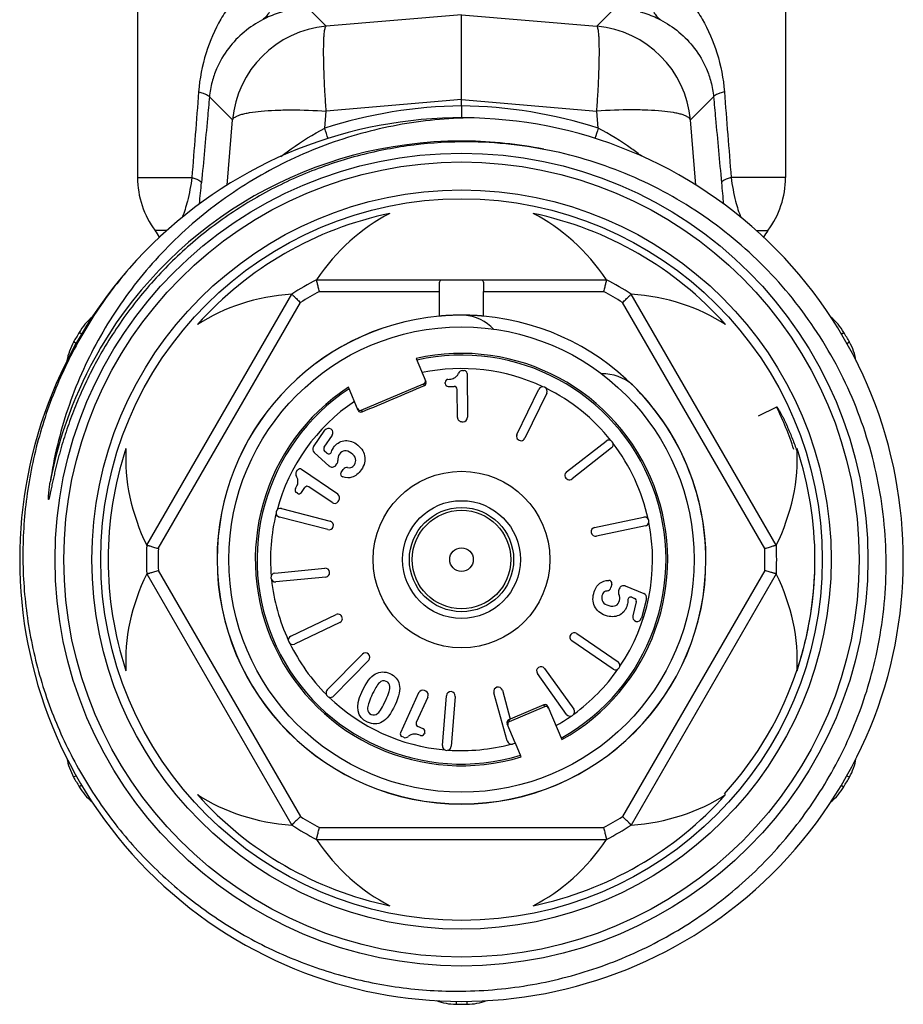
# Model space of a CAD drawing. Header units: millimetres. Extents: x 60394 to 199354, y 20895 to 166073.
# Tile 287 of 565: x 147834 to 147864, y 21112 to 21145. Entities that reach past the tile are written whole.
import ezdxf

# ---------------------------------------------------------------- set-up
doc = ezdxf.new("R2010")
doc.units = ezdxf.units.MM

msp = doc.modelspace()

# ---------------------------------------------------------------- linework, layer by layer
at = {"color": 0, "linetype": 'Continuous', "lineweight": -2}
for p, q in [((147838.207, 21146.725), (147838.207, 21139.641)), ((147860.207, 21146.725), (147860.207, 21139.641)), ((147844.612, 21144.778), (147843.988, 21145.4)), ((147849.207, 21145.168), (147844.612, 21144.778)), ((147849.207, 21145.168), (147853.801, 21144.778)), ((147849.207, 21142.289), (147849.207, 21145.168)), ((147853.801, 21144.778), (147854.425, 21145.4)), ((147841.433, 21141.598), (147840.649, 21142.379)), ((147849.207, 21142.289), (147844.612, 21141.899)), ((147849.207, 21142.073), (147849.207, 21142.289)), ((147849.207, 21142.289), (147853.801, 21141.899)), ((147856.98, 21141.598), (147857.764, 21142.379)), ((147844.565, 21141.319), (147844.612, 21141.899)), ((147849.207, 21142.073), (147849.207, 21141.669)), ((147853.848, 21141.319), (147853.801, 21141.899)), ((147841.252, 21139.38), (147841.433, 21141.598)), ((147857.161, 21139.379), (147856.98, 21141.598)), ((147838.207, 21139.641), (147840.053, 21139.641)), ((147860.207, 21139.641), (147858.36, 21139.641)), ((147839.2, 21137.841), (147838.807, 21137.841)), ((147859.207, 21137.841), (147859.607, 21137.841)), ((147844.283, 21136.17), (147854.13, 21136.17)), ((147838.518, 21127.156), (147843.441, 21135.684)), ((147844.382, 21135.77), (147848.458, 21135.77)), ((147848.458, 21134.936), (147848.458, 21135.77)), ((147849.955, 21134.936), (147849.955, 21135.77)), ((147849.955, 21135.77), (147854.031, 21135.77)), ((147859.895, 21127.156), (147854.972, 21135.684)), ((147838.913, 21127.041), (147843.738, 21135.398)), ((147859.5, 21127.041), (147854.675, 21135.398)), ((147836.313, 21134.328), (147836.224, 21134.381)), ((147862.099, 21134.327), (147862.189, 21134.381)), ((147836.129, 21134.006), (147836.037, 21134.058)), ((147862.286, 21134.007), (147862.376, 21134.058)), ((147847.666, 21133.498), (147848, 21132.712)), ((147849.24, 21133.09), (147849.3, 21133.09)), ((147849.4, 21132.991), (147849.413, 21131.502)), ((147845.698, 21131.735), (147845.365, 21132.521)), ((147845.804, 21131.743), (147847.921, 21132.642)), ((147847.947, 21132.581), (147847.921, 21132.642)), ((147848.654, 21132.646), (147848.654, 21132.688)), ((147848.755, 21132.547), (147848.958, 21132.549)), ((147849.068, 21131.499), (147849.059, 21132.449)), ((147851.09, 21130.921), (147851.829, 21132.453)), ((147852.1, 21132.322), (147851.361, 21130.791)), ((147859.286, 21131.552), (147859.907, 21131.853)), ((147845.804, 21131.743), (147845.83, 21131.682)), ((147849.219, 21131.351), (147849.265, 21131.351)), ((147844.185, 21130.5), (147844.571, 21131.062)), ((147844.544, 21130.483), (147844.823, 21130.889)), ((147852.776, 21129.649), (147854.117, 21130.696)), ((147854.301, 21130.46), (147852.961, 21129.413)), ((147844.714, 21129.847), (147844.208, 21130.304)), ((147844.634, 21130.286), (147844.56, 21130.352)), ((147844.934, 21129.869), (147844.981, 21129.931)), ((147843.606, 21129.657), (147843.64, 21129.706)), ((147845.006, 21128.888), (147843.779, 21129.732)), ((147845.121, 21129.629), (147845.192, 21129.732)), ((147843.773, 21128.948), (147843.888, 21129.116)), ((147844.81, 21128.603), (147844.027, 21129.142)), ((147843.634, 21128.922), (147843.599, 21128.946)), ((147845.018, 21128.642), (147845.044, 21128.68)), ((147844.669, 21127.688), (147843.023, 21128.114)), ((147843.098, 21128.404), (147844.745, 21127.979)), ((147853.726, 21127.763), (147855.391, 21128.109)), ((147855.452, 21127.816), (147853.787, 21127.469)), ((147838.518, 21126.184), (147843.441, 21117.656)), ((147838.913, 21126.298), (147843.738, 21117.941)), ((147842.873, 21126.211), (147844.566, 21126.374)), ((147859.5, 21126.298), (147854.675, 21117.941)), ((147859.895, 21126.184), (147854.972, 21117.656)), ((147844.595, 21126.075), (147842.902, 21125.912)), ((147854.308, 21125.84), (147854.276, 21125.718)), ((147854.765, 21125.773), (147855.396, 21125.517)), ((147854.565, 21125.678), (147854.542, 21125.604)), ((147854.99, 21125.389), (147855.082, 21125.351)), ((147855.142, 21125.234), (147855.018, 21124.757)), ((147855.485, 21125.341), (147855.314, 21124.681)), ((147843.412, 21124.072), (147844.947, 21124.804)), ((147845.076, 21124.534), (147843.541, 21123.801)), ((147853.122, 21124.161), (147854.523, 21123.198)), ((147854.353, 21122.95), (147852.952, 21123.914)), ((147844.65, 21122.247), (147845.842, 21123.46)), ((147846.056, 21123.25), (147844.864, 21122.037)), ((147852.771, 21121.414), (147851.783, 21122.799)), ((147852.027, 21122.973), (147853.015, 21121.589)), ((147847.751, 21122.147), (147847.134, 21120.793)), ((147847.991, 21122.203), (147847.95, 21122.222)), ((147850.758, 21120.512), (147850.304, 21122.151)), ((147850.593, 21122.231), (147850.864, 21121.254)), ((147848.066, 21122.004), (147847.672, 21121.14)), ((147848.559, 21120.353), (147848.692, 21122.048)), ((147848.991, 21122.025), (147848.858, 21120.329)), ((147850.835, 21121.169), (147852.032, 21121.677)), ((147852.006, 21121.739), (147850.864, 21121.254)), ((147852.032, 21121.677), (147852.006, 21121.739)), ((147852.137, 21121.686), (147852.616, 21120.556)), ((147851.033, 21120.446), (147850.758, 21121.096)), ((147850.865, 21121.251), (147850.81, 21121.227)), ((147850.81, 21121.227), (147850.835, 21121.169)), ((147847.906, 21120.923), (147847.721, 21121.007)), ((147847.956, 21120.79), (147847.938, 21120.752)), ((147847.237, 21120.636), (147847.183, 21120.66)), ((147851.039, 21120.434), (147850.943, 21120.408)), ((147851.236, 21119.97), (147851.039, 21120.434)), ((147836.127, 21119.332), (147836.037, 21119.282)), ((147862.285, 21119.333), (147862.376, 21119.282)), ((147836.314, 21119.013), (147836.224, 21118.959)), ((147862.099, 21119.012), (147862.189, 21118.959)), ((147844.382, 21117.57), (147854.031, 21117.57)), ((147844.283, 21117.17), (147854.13, 21117.17)), ((147849.021, 21111.675), (147849.02, 21111.571)), ((147849.392, 21111.675), (147849.393, 21111.571))]:
    msp.add_line(p, q, dxfattribs=at)
for radius in [13.8, 13.5, 12.55, 12.25, 7.9, 3, 2, 1.77, 1.673, 0.4]:
    msp.add_circle((147849.207, 21126.67), radius, dxfattribs=at)
for centre, radius, start, end in [((147844.922, 21141.289), 3.503, 95.0702, 174.9331), ((147853.491, 21141.289), 3.503, 5.0669, 84.9298), ((147849.381, 21126.324), 15.75, 90.6339, 107.8048), ((147849.032, 21126.324), 15.75, 72.1952, 89.3661), ((147849.207, 21126.67), 15, 139.2303, 138.8082), ((147790.555, 21124.322), 56.621, 17.0913, 17.4689), ((147907.867, 21124.32), 56.63, 162.5311, 162.9081), ((147849.207, 21126.67), 14.21, 90.002, 149.3478), ((147849.207, 21126.7), 14.18, 89.4131, 90.0033), ((147849.336, 21126.549), 14.302, 78.4831, 90.5187), ((147849.206, 21126.664), 14.216, 78.6748, 89.4107), ((147841.207, 21139.641), 3, 180, 216.8699), ((147767.904, 21146.158), 72.784, 354.15434, 354.72585), ((147930.499, 21146.157), 72.775, 185.27414, 185.84724), ((147857.207, 21139.641), 3, 323.1301, 0), ((147849.207, 21126.67), 12, 101.6766, 138.3234), ((147849.207, 21126.67), 12, 41.6766, 78.3234), ((147837.207, 21136.641), 2, 29.1836, 36.8699), ((147861.207, 21136.641), 2, 143.1301, 150.8636), ((147849.207, 21126.67), 10.7, 117.3956, 122.6044), ((147849.207, 21126.67), 10.7, 57.3956, 62.6044), ((147849.207, 21126.67), 10.3, 117.9331, 122.0669), ((147849.207, 21126.67), 10.3, 57.9331, 62.0669), ((147837.943, 21133.359), 2, 129.629, 149.292), ((147849.207, 21126.67), 8.3, 95.1728, 180), ((147849.207, 21126.67), 8.295, 95.1842, 180), ((147849.207, 21133.47), 1.5, 42.7113, 86.5541), ((147849.207, 21126.67), 8.3, 0, 84.8272), ((147860.47, 21133.359), 2, 30.708, 50.3124), ((147849.207, 21126.67), 15.1, 149.292, 150.708), ((147849.207, 21126.67), 15.1, 29.292, 30.708), ((147837.782, 21133.079), 2, 150.708, 170.3287), ((147849.185, 21126.682), 14.185, 149.3461, 150.007), ((147860.632, 21133.079), 2, 9.5991, 29.292), ((147849.207, 21126.67), 14.21, 150.0079, 169.3258), ((147849.207, 21126.67), 7, 299.1506, 102.7134), ((147849.207, 21126.67), 6.942, 299.202, 102.627), ((147849.207, 21126.67), 6.486, 64.7815, 101.8882), ((147848.754, 21132.689), 0.1, 93.504, 180.5), ((147849.242, 21132.94), 0.15, 90.5, 158.8914), ((147849.3, 21132.99), 0.1, 0.5, 90.5), ((147854.015, 21131.478), 1.5, 48.4459, 91.9926), ((147849.207, 21126.67), 7, 123.2866, 286.8494), ((147849.207, 21126.67), 6.942, 123.373, 286.798), ((147847.908, 21132.673), 0.1, 293.0502, 23.0616), ((147848.754, 21132.647), 0.1, 180.5, 270.5), ((147848.959, 21132.449), 0.1, 0.5, 90.5), ((147851.964, 21132.388), 0.15, 334.25, 154.25), ((147849.207, 21126.67), 6.486, 38.5315, 63.7185), ((147849.207, 21126.67), 8.295, 0, 45.6222), ((147849.207, 21126.67), 6.486, 124.1118, 164.9685), ((147849.187, 21126.662), 11.91, 18.3386, 25.8345), ((147845.791, 21131.774), 0.1, 202.9384, 292.9498), ((147849.218, 21131.501), 0.15, 180.5, 270.5), ((147849.263, 21131.501), 0.15, 270.5, 0.5), ((147844.695, 21130.977), 0.15, 325.5, 145.5), ((147851.226, 21130.856), 0.15, 154.25, 334.25), ((147849.207, 21126.67), 12, 161.6766, 198.3234), ((147844.309, 21130.415), 0.15, 145.5, 227.948), ((147844.627, 21130.427), 0.1, 145.5, 227.9551), ((147854.209, 21130.578), 0.15, 308, 128), ((147849.207, 21126.67), 6.486, 12.2815, 37.4685), ((147849.207, 21126.67), 12, 341.6766, 18.3234), ((147844.701, 21130.36), 0.1, 227.9551, 342.887), ((147844.815, 21129.959), 0.15, 227.948, 322.9906), ((147844.861, 21130.021), 0.15, 322.9906, 6.2843), ((147845.316, 21129.647), 0.15, 80.8809, 145.5), ((147843.73, 21129.572), 0.15, 145.5, 213.8914), ((147843.722, 21129.649), 0.1, 55.5, 145.5), ((147845.203, 21129.572), 0.1, 145.5, 252.8727), ((147852.869, 21129.531), 0.15, 128, 308), ((147843.97, 21129.059), 0.1, 55.5, 145.5), ((147843.656, 21129.029), 0.1, 148.504, 235.5), ((147843.69, 21129.005), 0.1, 235.5, 325.5), ((147844.921, 21128.765), 0.15, 325.5, 55.5), ((147844.895, 21128.727), 0.15, 235.5, 325.5), ((147849.207, 21126.67), 6.486, 166.0315, 184.9685), ((147843.06, 21128.259), 0.15, 75.5, 255.5), ((147855.422, 21127.963), 0.15, 281.75, 101.75), ((147844.707, 21127.833), 0.15, 255.5, 75.5), ((147853.757, 21127.616), 0.15, 101.75, 281.75), ((147849.207, 21126.67), 6.486, 326.0315, 11.2185), ((147849.207, 21126.67), 10.7, 177.3956, 182.6044), ((147849.207, 21126.67), 10.7, 357.3956, 2.6044), ((147849.207, 21126.67), 10.3, 177.9331, 182.0669), ((147849.207, 21126.67), 10.3, 357.9331, 2.0669), ((147849.541, 21126.646), 11.664, 0.7643, 1.4862), ((147849.532, 21126.646), 11.673, 0.0887, 0.7643), ((147849.207, 21126.67), 8.3, 180, 0), ((147849.207, 21126.67), 8.295, 180, 0), ((147849.516, 21126.646), 11.69, 358.1985, 359.7691), ((147849.527, 21126.646), 11.679, 359.7694, 0.0888), ((147842.887, 21126.061), 0.15, 95.5, 275.5), ((147844.58, 21126.224), 0.15, 275.5, 95.5), ((147849.496, 21126.646), 11.71, 355.8618, 357.9431), ((147849.507, 21126.646), 11.698, 357.9435, 358.1987), ((147849.207, 21126.67), 6.486, 186.0315, 204.9685), ((147854.211, 21125.865), 0.1, 345.5, 92.8727), ((147854.708, 21125.634), 0.15, 67.948, 162.9906), ((147849.485, 21126.647), 11.721, 355.359, 355.862), ((147854.131, 21125.755), 0.15, 280.8809, 345.5), ((147854.686, 21125.56), 0.15, 162.9906, 206.2843), ((147855.34, 21125.378), 0.15, 345.5, 67.948), ((147849.476, 21126.648), 11.729, 353.8837, 355.3589), ((147854.953, 21125.296), 0.1, 67.9551, 182.8871), ((147855.045, 21125.259), 0.1, 345.5, 67.9551), ((147849.459, 21126.65), 11.747, 351.9711, 353.8836), ((147845.012, 21124.669), 0.15, 295.5, 115.5), ((147855.169, 21124.718), 0.15, 165.5, 345.5), ((147849.44, 21126.652), 11.766, 350.1203, 351.4778), ((147849.449, 21126.651), 11.757, 351.4779, 351.9713), ((147849.4, 21126.661), 11.807, 341.7627, 350.1126), ((147853.037, 21124.037), 0.15, 55.5, 235.5), ((147843.477, 21123.937), 0.15, 115.5, 295.5), ((147849.207, 21126.67), 6.486, 206.0315, 224.9685), ((147845.949, 21123.355), 0.15, 315.5, 135.5), ((147854.438, 21123.074), 0.15, 235.5, 55.5), ((147851.905, 21122.886), 0.15, 35.5, 215.5), ((147849.207, 21126.67), 6.486, 306.0315, 324.9685), ((147849.392, 21126.665), 11.816, 317.7447, 341.759), ((147844.757, 21122.142), 0.15, 135.5, 315.5), ((147847.888, 21122.085), 0.15, 65.5, 155.5), ((147847.929, 21122.066), 0.15, 335.5, 65.5), ((147848.842, 21122.037), 0.15, 355.5, 175.5), ((147850.449, 21122.191), 0.15, 15.5, 195.5), ((147849.207, 21126.67), 6.486, 226.0315, 264.9685), ((147852.045, 21121.647), 0.1, 22.9368, 112.9569), ((147852.893, 21121.502), 0.15, 215.5, 35.5), ((147847.763, 21121.098), 0.1, 155.5, 245.5), ((147850.85, 21121.135), 0.1, 113.0431, 203.0632), ((147849.207, 21126.67), 6.486, 299.6402, 304.9685), ((147847.225, 21120.751), 0.1, 155.5, 245.5), ((147847.847, 21120.794), 0.1, 248.504, 335.5), ((147847.865, 21120.832), 0.1, 335.5, 65.5), ((147847.299, 21120.772), 0.15, 245.5, 313.8914), ((147849.207, 21126.67), 6.486, 266.0315, 284.9685), ((147850.903, 21120.552), 0.15, 195.5, 285.5), ((147848.708, 21120.341), 0.15, 175.5, 355.5), ((147837.782, 21120.26), 2, 189.5598, 209.292), ((147860.632, 21120.26), 2, 330.708, 350.3043), ((147849.207, 21126.67), 15.1, 209.292, 210.708), ((147849.207, 21126.67), 15.1, 329.292, 330.708), ((147837.943, 21119.98), 2, 210.708, 230.3412), ((147860.47, 21119.98), 2, 309.7718, 329.292), ((147849.207, 21126.67), 12, 221.6766, 258.3234), ((147849.207, 21126.67), 12, 281.6766, 318.3234), ((147849.207, 21126.67), 10.3, 237.9331, 242.0669), ((147849.207, 21126.67), 10.3, 297.9331, 302.0669), ((147849.207, 21126.67), 10.7, 237.3956, 242.6044), ((147849.207, 21126.67), 10.7, 297.3956, 302.6044), ((147849.045, 21113.571), 2, 249.737, 269.292), ((147849.207, 21126.67), 15.1, 269.292, 270.708), ((147849.368, 21113.571), 2, 270.708, 290.2622)]:
    msp.add_arc(centre, radius, start, end, dxfattribs=at)
for centre, major_axis, ratio, start_param, end_param in [((147849.207, 21131.186), (0, -7.823), 0.816497, -2.751544, -2.261468), ((147849.207, 21131.186), (0, -7.823), 0.816497, 2.261468, 2.751544), ((147845.295, 21128.928), (6.775, -3.911), 0.816497, -4.021717, -3.531642), ((147853.118, 21128.928), (6.775, 3.911), 0.816497, 0.390049, 0.880125), ((147847.882, 21132.734), (0.0391, -0.0921), 0.999848, 0, 1.387806), ((147845.764, 21131.836), (-0.0391, 0.0921), 0.999848, 7.853982, 9.424778), ((147845.295, 21128.928), (6.775, -3.911), 0.816497, -2.751544, -2.261468), ((147853.118, 21128.928), (6.775, 3.911), 0.816497, -0.880125, -0.390049), ((147845.295, 21124.412), (6.775, 3.911), 0.816497, -4.021717, -3.531642), ((147853.118, 21124.412), (6.775, -3.911), 0.816497, 0.390049, 0.880125), ((147852.071, 21121.585), (0.0391, -0.0921), 0.999848, 7.853982, 9.424778), ((147850.874, 21121.077), (-0.0391, 0.0921), 0.999848, 6.283185, 7.670991), ((147845.295, 21124.412), (6.775, 3.911), 0.816497, -2.751544, -2.261468), ((147853.118, 21124.412), (6.775, -3.911), 0.816497, -0.880125, -0.390049), ((147849.207, 21122.153), (0, -7.823), 0.816497, -0.880125, -0.390049), ((147849.207, 21122.153), (0, -7.823), 0.816497, 0.390049, 0.880125)]:
    msp.add_ellipse(centre, major_axis=major_axis, ratio=ratio, start_param=start_param, end_param=end_param, dxfattribs=at)
for points, knots in [([(147842.639, 21146.725), (147842.311, 21146.513), (147841.857, 21146.129), (147841.353, 21145.523), (147840.906, 21144.841), (147840.477, 21143.857), (147840.315, 21142.999), (147840.28, 21142.553)], [0, 0, 0, 0, 0.236383, 0.355525, 0.47665, 0.72911, 1, 1, 1, 1]), ([(147842.639, 21146.725), (147842.702, 21146.546), (147842.793, 21146.198), (147842.815, 21145.763), (147842.761, 21145.46), (147842.691, 21145.27), (147842.59, 21145.114), (147842.502, 21145.033), (147842.455, 21145.001)], [0, 0, 0, 0, 0.309191, 0.581134, 0.700406, 0.808646, 0.907521, 1, 1, 1, 1]), ([(147855.774, 21146.725), (147855.711, 21146.546), (147855.62, 21146.198), (147855.598, 21145.763), (147855.652, 21145.46), (147855.722, 21145.27), (147855.823, 21145.114), (147855.911, 21145.033), (147855.958, 21145.001)], [0, 0, 0, 0, 0.309191, 0.581134, 0.700406, 0.808646, 0.907521, 1, 1, 1, 1]), ([(147855.774, 21146.725), (147856.102, 21146.513), (147856.556, 21146.129), (147857.06, 21145.523), (147857.507, 21144.841), (147857.936, 21143.857), (147858.098, 21142.999), (147858.133, 21142.553)], [0, 0, 0, 0, 0.236383, 0.355525, 0.47665, 0.72911, 1, 1, 1, 1]), ([(147843.136, 21145.265), (147843.084, 21145.251), (147842.85, 21145.183), (147842.623, 21145.09), (147842.455, 21145.001)], [0, 0, 0, 0, 0.223137, 1, 1, 1, 1]), ([(147855.277, 21145.265), (147855.329, 21145.251), (147855.563, 21145.183), (147855.79, 21145.09), (147855.958, 21145.001)], [0, 0, 0, 0, 0.223137, 1, 1, 1, 1]), ([(147842.455, 21145.001), (147842.233, 21144.884), (147841.81, 21144.602), (147841.266, 21144.039), (147840.918, 21143.446), (147840.722, 21142.876), (147840.665, 21142.551), (147840.649, 21142.379)], [0, 0, 0, 0, 0.227856, 0.45619, 0.703057, 0.843391, 1, 1, 1, 1]), ([(147855.958, 21145.001), (147856.18, 21144.884), (147856.604, 21144.602), (147857.147, 21144.039), (147857.495, 21143.446), (147857.691, 21142.876), (147857.748, 21142.551), (147857.764, 21142.379)], [0, 0, 0, 0, 0.227856, 0.45619, 0.703057, 0.843391, 1, 1, 1, 1]), ([(147844.612, 21141.899), (147844.599, 21142.089), (147844.575, 21142.458), (147844.547, 21142.989), (147844.53, 21143.472), (147844.524, 21143.893), (147844.528, 21144.199), (147844.537, 21144.404), (147844.546, 21144.525), (147844.558, 21144.622), (147844.572, 21144.697), (147844.588, 21144.747), (147844.603, 21144.773), (147844.612, 21144.778)], [0, 0, 0, 0, 0.197448, 0.383206, 0.551789, 0.698562, 0.819359, 0.86896, 0.910905, 0.944973, 0.971014, 0.989114, 1, 1, 1, 1]), ([(147853.801, 21141.899), (147853.814, 21142.089), (147853.838, 21142.458), (147853.866, 21142.989), (147853.883, 21143.472), (147853.889, 21143.893), (147853.885, 21144.199), (147853.876, 21144.404), (147853.867, 21144.525), (147853.855, 21144.622), (147853.841, 21144.697), (147853.825, 21144.747), (147853.81, 21144.773), (147853.801, 21144.778)], [0, 0, 0, 0, 0.197448, 0.383206, 0.551789, 0.698562, 0.819359, 0.86896, 0.910905, 0.944973, 0.971014, 0.989114, 1, 1, 1, 1]), ([(147840.28, 21142.553), (147840.332, 21142.539), (147840.422, 21142.513), (147840.537, 21142.469), (147840.612, 21142.43), (147840.646, 21142.395), (147840.649, 21142.379)], [0, 0, 0, 0, 0.384383, 0.679056, 0.881179, 1, 1, 1, 1]), ([(147858.133, 21142.553), (147858.081, 21142.539), (147857.991, 21142.513), (147857.876, 21142.469), (147857.802, 21142.43), (147857.767, 21142.395), (147857.764, 21142.379)], [0, 0, 0, 0, 0.384383, 0.679056, 0.881179, 1, 1, 1, 1]), ([(147840.649, 21142.379), (147840.626, 21142.136), (147840.537, 21141.165), (147840.448, 21140.195), (147840.38, 21139.467)], [0, 0, 0, 0, 0.250129, 1, 1, 1, 1]), ([(147857.764, 21142.379), (147857.787, 21142.136), (147857.876, 21141.165), (147857.965, 21140.195), (147858.033, 21139.467)], [0, 0, 0, 0, 0.250129, 1, 1, 1, 1]), ([(147841.433, 21141.598), (147841.445, 21141.64), (147841.508, 21141.694), (147841.609, 21141.743), (147841.721, 21141.783), (147841.858, 21141.818), (147842.087, 21141.863), (147842.429, 21141.904), (147842.896, 21141.933), (147843.633, 21141.946), (147844.213, 21141.925), (147844.612, 21141.899)], [0, 0, 0, 0, 0.039817, 0.069007, 0.10527, 0.148712, 0.19925, 0.320444, 0.465743, 0.630843, 1, 1, 1, 1]), ([(147856.98, 21141.598), (147856.968, 21141.64), (147856.905, 21141.694), (147856.804, 21141.743), (147856.692, 21141.783), (147856.555, 21141.818), (147856.326, 21141.863), (147855.984, 21141.904), (147855.517, 21141.933), (147854.78, 21141.946), (147854.2, 21141.925), (147853.801, 21141.899)], [0, 0, 0, 0, 0.039817, 0.069007, 0.10527, 0.148712, 0.19925, 0.320444, 0.465743, 0.630843, 1, 1, 1, 1]), ([(147849.418, 21141.668), (147848.568, 21141.648), (147846.866, 21141.463), (147844.403, 21140.753), (147842.48, 21139.817), (147841.058, 21138.878), (147839.722, 21137.819), (147838.235, 21136.282), (147837.041, 21134.508), (147836.285, 21132.981), (147835.668, 21131.393), (147835.367, 21130.143), (147835.242, 21129.302)], [0, 0, 0, 0, 0.124979, 0.249957, 0.37493, 0.437476, 0.500021, 0.624989, 0.749955, 0.812492, 0.87504, 1, 1, 1, 1]), ([(147843.075, 21140.356), (147843.19, 21140.444), (147843.666, 21140.796), (147844.17, 21141.11), (147844.565, 21141.319)], [0, 0, 0, 0, 0.24471, 1, 1, 1, 1]), ([(147855.328, 21140.363), (147855.214, 21140.451), (147854.741, 21140.8), (147854.24, 21141.111), (147853.848, 21141.319)], [0, 0, 0, 0, 0.244791, 1, 1, 1, 1]), ([(147849.207, 21140.85), (147848.59, 21140.844), (147847.357, 21140.753), (147845.542, 21140.378), (147843.79, 21139.771), (147842.132, 21138.942), (147840.596, 21137.905), (147839.207, 21136.678), (147837.989, 21135.282), (147837.304, 21134.253), (147836.996, 21133.72)], [0, 0, 0, 0, 0.125039, 0.250061, 0.375073, 0.500072, 0.625063, 0.750047, 0.875026, 1, 1, 1, 1]), ([(147863.242, 21123.226), (147863.46, 21124.154), (147863.711, 21126.06), (147863.516, 21128.933), (147862.756, 21131.711), (147861.461, 21134.284), (147859.68, 21136.548), (147857.484, 21138.412), (147854.962, 21139.801), (147853.126, 21140.372), (147852.192, 21140.563)], [0, 0, 0, 0, 0.125004, 0.250009, 0.375009, 0.50001, 0.625011, 0.750011, 0.875, 1, 1, 1, 1]), ([(147840.053, 21139.641), (147840.018, 21139.37), (147839.932, 21138.911), (147839.794, 21138.466), (147839.724, 21138.286)], [0, 0, 0, 0, 0.587244, 1, 1, 1, 1]), ([(147840.053, 21139.641), (147840.099, 21139.628), (147840.18, 21139.601), (147840.282, 21139.558), (147840.349, 21139.518), (147840.378, 21139.483), (147840.38, 21139.467)], [0, 0, 0, 0, 0.378625, 0.670226, 0.873611, 1, 1, 1, 1]), ([(147858.36, 21139.641), (147858.314, 21139.628), (147858.233, 21139.601), (147858.131, 21139.558), (147858.064, 21139.518), (147858.035, 21139.483), (147858.033, 21139.467)], [0, 0, 0, 0, 0.378625, 0.670226, 0.873611, 1, 1, 1, 1]), ([(147858.36, 21139.641), (147858.395, 21139.37), (147858.481, 21138.91), (147858.62, 21138.464), (147858.689, 21138.284)], [0, 0, 0, 0, 0.58743, 1, 1, 1, 1]), ([(147837.919, 21136.548), (147837.459, 21136.012), (147836.614, 21134.872), (147835.601, 21133.002), (147834.862, 21131.007), (147834.413, 21128.928), (147834.264, 21126.806), (147834.418, 21124.684), (147834.872, 21122.605), (147835.617, 21120.613), (147836.639, 21118.747), (147837.916, 21117.046), (147839.424, 21115.545), (147841.132, 21114.276), (147843.004, 21113.265), (147845.001, 21112.534), (147847.083, 21112.097), (147848.5, 21112.009), (147849.207, 21112.016)], [0, 0, 0, 0, 0.062494, 0.125002, 0.187498, 0.249999, 0.3125, 0.375, 0.437499, 0.499998, 0.562499, 0.625002, 0.687503, 0.750001, 0.812501, 0.874997, 0.937507, 1, 1, 1, 1]), ([(147844.382, 21135.77), (147844.375, 21135.795), (147844.363, 21135.846), (147844.345, 21135.919), (147844.328, 21135.987), (147844.315, 21136.039), (147844.306, 21136.076), (147844.3, 21136.1), (147844.295, 21136.12), (147844.291, 21136.137), (147844.288, 21136.149), (147844.286, 21136.157), (147844.285, 21136.162), (147844.284, 21136.165), (147844.284, 21136.168), (147844.283, 21136.169), (147844.283, 21136.17), (147844.283, 21136.17)], [0, 0, 0, 0, 0.192194, 0.37797, 0.549967, 0.701873, 0.768403, 0.827666, 0.878994, 0.921856, 0.955733, 0.969154, 0.980187, 0.98881, 0.995001, 0.998738, 1, 1, 1, 1]), ([(147848.457, 21135.963), (147848.457, 21135.993), (147848.457, 21136.034), (147848.463, 21136.086), (147848.472, 21136.123), (147848.49, 21136.154), (147848.52, 21136.168), (147848.535, 21136.17), (147848.543, 21136.17)], [0, 0, 0, 0, 0.351227, 0.497304, 0.621768, 0.815461, 0.903944, 1, 1, 1, 1]), ([(147849.87, 21136.17), (147849.878, 21136.17), (147849.893, 21136.168), (147849.923, 21136.154), (147849.941, 21136.123), (147849.95, 21136.086), (147849.956, 21136.034), (147849.957, 21135.993), (147849.957, 21135.963)], [0, 0, 0, 0, 0.096056, 0.184539, 0.378232, 0.502696, 0.648773, 1, 1, 1, 1]), ([(147854.13, 21136.17), (147854.13, 21136.17), (147854.13, 21136.169), (147854.129, 21136.168), (147854.129, 21136.165), (147854.128, 21136.162), (147854.127, 21136.157), (147854.125, 21136.149), (147854.122, 21136.137), (147854.118, 21136.12), (147854.113, 21136.1), (147854.107, 21136.076), (147854.098, 21136.039), (147854.085, 21135.987), (147854.068, 21135.919), (147854.05, 21135.846), (147854.038, 21135.795), (147854.031, 21135.77)], [0, 0, 0, 0, 0.001262, 0.004999, 0.01119, 0.019813, 0.030846, 0.044267, 0.078144, 0.121006, 0.172334, 0.231597, 0.298127, 0.450033, 0.62203, 0.807806, 1, 1, 1, 1]), ([(147848.458, 21135.77), (147848.458, 21135.803), (147848.458, 21135.868), (147848.457, 21135.932), (147848.457, 21135.963)], [0, 0, 0, 0, 0.516422, 1, 1, 1, 1]), ([(147849.957, 21135.963), (147849.957, 21135.932), (147849.955, 21135.868), (147849.955, 21135.803), (147849.955, 21135.77)], [0, 0, 0, 0, 0.483578, 1, 1, 1, 1]), ([(147843.441, 21135.684), (147843.441, 21135.683), (147843.442, 21135.683), (147843.443, 21135.682), (147843.445, 21135.68), (147843.447, 21135.678), (147843.45, 21135.675), (147843.456, 21135.669), (147843.465, 21135.66), (147843.478, 21135.648), (147843.493, 21135.634), (147843.511, 21135.617), (147843.538, 21135.591), (147843.577, 21135.553), (147843.627, 21135.505), (147843.682, 21135.453), (147843.719, 21135.417), (147843.738, 21135.398)], [0, 0, 0, 0, 0.001262, 0.004999, 0.01119, 0.019813, 0.030846, 0.044267, 0.078144, 0.121006, 0.172334, 0.231597, 0.298127, 0.450033, 0.62203, 0.807806, 1, 1, 1, 1]), ([(147854.675, 21135.398), (147854.694, 21135.417), (147854.731, 21135.453), (147854.786, 21135.505), (147854.836, 21135.553), (147854.875, 21135.591), (147854.902, 21135.617), (147854.92, 21135.634), (147854.935, 21135.648), (147854.948, 21135.66), (147854.957, 21135.669), (147854.963, 21135.675), (147854.966, 21135.678), (147854.968, 21135.68), (147854.971, 21135.682), (147854.971, 21135.683), (147854.972, 21135.683), (147854.972, 21135.684)], [0, 0, 0, 0, 0.192194, 0.37797, 0.549967, 0.701873, 0.768403, 0.827666, 0.878994, 0.921856, 0.955733, 0.969154, 0.980187, 0.98881, 0.995001, 0.998738, 1, 1, 1, 1]), ([(147849.957, 21134.936), (147849.956, 21134.936), (147849.956, 21134.936), (147849.955, 21134.936), (147849.954, 21134.936), (147849.952, 21134.936), (147849.948, 21134.936), (147849.941, 21134.937), (147849.933, 21134.937), (147849.924, 21134.938), (147849.912, 21134.939), (147849.893, 21134.941), (147849.866, 21134.943), (147849.828, 21134.946), (147849.784, 21134.949), (147849.735, 21134.952), (147849.681, 21134.955), (147849.6, 21134.959), (147849.49, 21134.964), (147849.351, 21134.967), (147849.207, 21134.969), (147849.062, 21134.967), (147848.923, 21134.964), (147848.813, 21134.959), (147848.732, 21134.955), (147848.678, 21134.952), (147848.629, 21134.949), (147848.585, 21134.946), (147848.547, 21134.943), (147848.52, 21134.941), (147848.501, 21134.939), (147848.489, 21134.938), (147848.48, 21134.937), (147848.472, 21134.937), (147848.465, 21134.936), (147848.461, 21134.936), (147848.459, 21134.936), (147848.458, 21134.936), (147848.457, 21134.936), (147848.457, 21134.936), (147848.457, 21134.936)], [0, 0, 0, 0, 0.000155, 0.000609, 0.001364, 0.00242, 0.005429, 0.009633, 0.015027, 0.021596, 0.029317, 0.038171, 0.05919, 0.08446, 0.113715, 0.146679, 0.18304, 0.222435, 0.308822, 0.402539, 0.500004, 0.597467, 0.691184, 0.777572, 0.816966, 0.853326, 0.886289, 0.915544, 0.940814, 0.961833, 0.970685, 0.978406, 0.984973, 0.990367, 0.994571, 0.99758, 0.998635, 0.99939, 0.999845, 1, 1, 1, 1]), ([(147836.996, 21133.72), (147836.872, 21133.505), (147836.635, 21133.069), (147836.313, 21132.397), (147836.075, 21131.825), (147835.901, 21131.36), (147835.78, 21131.008), (147835.668, 21130.654), (147835.581, 21130.356), (147835.516, 21130.116), (147835.47, 21129.936), (147835.425, 21129.756), (147835.383, 21129.575), (147835.342, 21129.393), (147835.309, 21129.242), (147835.284, 21129.12), (147835.268, 21129.044), (147835.256, 21128.984), (147835.246, 21128.938), (147835.237, 21128.893), (147835.227, 21128.847), (147835.219, 21128.81), (147835.212, 21128.779), (147835.207, 21128.761), (147835.203, 21128.746), (147835.2, 21128.735), (147835.197, 21128.726), (147835.195, 21128.718), (147835.192, 21128.713), (147835.189, 21128.711), (147835.185, 21128.711), (147835.184, 21128.715), (147835.184, 21128.719), (147835.184, 21128.725), (147835.183, 21128.731), (147835.183, 21128.739), (147835.183, 21128.748), (147835.183, 21128.76), (147835.184, 21128.775), (147835.185, 21128.802), (147835.188, 21128.841), (147835.191, 21128.887), (147835.196, 21128.933), (147835.201, 21128.979), (147835.208, 21129.041), (147835.221, 21129.148), (147835.233, 21129.24), (147835.242, 21129.302)], [0, 0, 0, 0, 0.125102, 0.250203, 0.375303, 0.437858, 0.500413, 0.562966, 0.625519, 0.656796, 0.688071, 0.719346, 0.75062, 0.781892, 0.813161, 0.828794, 0.844424, 0.852238, 0.86005, 0.867861, 0.875669, 0.883471, 0.887369, 0.891259, 0.893207, 0.895133, 0.897081, 0.898069, 0.898984, 0.899815, 0.900137, 0.900486, 0.901495, 0.902539, 0.90347, 0.904404, 0.906354, 0.908293, 0.910232, 0.914123, 0.921914, 0.929713, 0.937516, 0.945323, 0.953131, 0.968751, 1, 1, 1, 1]), ([(147859.907, 21131.853), (147859.916, 21131.851), (147859.928, 21131.836), (147859.943, 21131.816), (147859.957, 21131.794), (147859.976, 21131.764), (147859.998, 21131.726), (147860.024, 21131.679), (147860.05, 21131.633), (147860.083, 21131.57), (147860.123, 21131.492), (147860.169, 21131.396), (147860.215, 21131.3), (147860.259, 21131.204), (147860.316, 21131.074), (147860.385, 21130.912), (147860.463, 21130.714), (147860.537, 21130.515), (147860.584, 21130.382), (147860.607, 21130.315)], [0, 0, 0, 0, 0.014835, 0.030379, 0.045973, 0.061583, 0.092826, 0.124084, 0.155349, 0.18662, 0.24917, 0.311728, 0.37429, 0.436856, 0.499424, 0.624562, 0.749705, 0.874851, 1, 1, 1, 1]), ([(147838.913, 21127.041), (147838.888, 21127.048), (147838.838, 21127.063), (147838.765, 21127.084), (147838.698, 21127.103), (147838.647, 21127.118), (147838.61, 21127.129), (147838.587, 21127.136), (147838.567, 21127.142), (147838.55, 21127.147), (147838.538, 21127.15), (147838.53, 21127.152), (147838.526, 21127.154), (147838.522, 21127.155), (147838.52, 21127.155), (147838.519, 21127.155), (147838.518, 21127.156), (147838.518, 21127.156)], [0, 0, 0, 0, 0.192194, 0.37797, 0.549967, 0.701873, 0.768403, 0.827666, 0.878994, 0.921856, 0.955733, 0.969154, 0.980187, 0.98881, 0.995001, 0.998738, 1, 1, 1, 1]), ([(147859.895, 21127.156), (147859.895, 21127.156), (147859.895, 21127.155), (147859.893, 21127.155), (147859.891, 21127.155), (147859.887, 21127.154), (147859.883, 21127.152), (147859.875, 21127.15), (147859.863, 21127.147), (147859.847, 21127.142), (147859.826, 21127.136), (147859.803, 21127.129), (147859.766, 21127.118), (147859.715, 21127.103), (147859.648, 21127.084), (147859.575, 21127.063), (147859.525, 21127.048), (147859.5, 21127.041)], [0, 0, 0, 0, 0.001262, 0.004999, 0.01119, 0.019813, 0.030846, 0.044267, 0.078144, 0.121006, 0.172334, 0.231597, 0.298127, 0.450033, 0.62203, 0.807806, 1, 1, 1, 1]), ([(147838.518, 21126.184), (147838.518, 21126.183), (147838.519, 21126.184), (147838.52, 21126.184), (147838.522, 21126.185), (147838.526, 21126.186), (147838.53, 21126.187), (147838.538, 21126.189), (147838.55, 21126.193), (147838.567, 21126.198), (147838.587, 21126.204), (147838.61, 21126.211), (147838.647, 21126.221), (147838.698, 21126.236), (147838.765, 21126.256), (147838.838, 21126.277), (147838.888, 21126.291), (147838.913, 21126.298)], [0, 0, 0, 0, 0.001262, 0.004999, 0.01119, 0.019813, 0.030846, 0.044267, 0.078144, 0.121006, 0.172334, 0.231597, 0.298127, 0.450033, 0.62203, 0.807806, 1, 1, 1, 1]), ([(147859.895, 21126.184), (147859.895, 21126.183), (147859.895, 21126.184), (147859.893, 21126.184), (147859.891, 21126.185), (147859.887, 21126.186), (147859.883, 21126.187), (147859.875, 21126.189), (147859.863, 21126.193), (147859.847, 21126.198), (147859.826, 21126.204), (147859.803, 21126.211), (147859.766, 21126.221), (147859.715, 21126.236), (147859.648, 21126.256), (147859.575, 21126.277), (147859.525, 21126.291), (147859.5, 21126.298)], [0, 0, 0, 0, 0.001262, 0.004999, 0.01119, 0.019813, 0.030846, 0.044267, 0.078144, 0.121006, 0.172334, 0.231597, 0.298127, 0.450033, 0.62203, 0.807806, 1, 1, 1, 1]), ([(147849.207, 21112.016), (147850.012, 21112.025), (147851.625, 21112.175), (147853.972, 21112.795), (147856.186, 21113.794), (147858.203, 21115.145), (147859.969, 21116.812), (147861.435, 21118.748), (147862.558, 21120.9), (147863.058, 21122.441), (147863.242, 21123.226)], [0, 0, 0, 0, 0.124999, 0.250001, 0.375002, 0.500002, 0.625003, 0.750004, 0.875002, 1, 1, 1, 1]), ([(147843.738, 21117.941), (147843.719, 21117.923), (147843.682, 21117.887), (147843.627, 21117.835), (147843.577, 21117.786), (147843.538, 21117.749), (147843.511, 21117.723), (147843.493, 21117.706), (147843.478, 21117.691), (147843.465, 21117.679), (147843.456, 21117.671), (147843.45, 21117.665), (147843.447, 21117.662), (147843.445, 21117.659), (147843.443, 21117.658), (147843.442, 21117.657), (147843.441, 21117.656), (147843.441, 21117.656)], [0, 0, 0, 0, 0.192194, 0.37797, 0.549967, 0.701873, 0.768403, 0.827666, 0.878994, 0.921856, 0.955733, 0.969154, 0.980187, 0.98881, 0.995001, 0.998738, 1, 1, 1, 1]), ([(147854.972, 21117.656), (147854.972, 21117.656), (147854.971, 21117.657), (147854.971, 21117.658), (147854.968, 21117.659), (147854.966, 21117.662), (147854.963, 21117.665), (147854.957, 21117.671), (147854.948, 21117.679), (147854.935, 21117.691), (147854.92, 21117.706), (147854.902, 21117.723), (147854.875, 21117.749), (147854.836, 21117.786), (147854.786, 21117.835), (147854.731, 21117.887), (147854.694, 21117.923), (147854.675, 21117.941)], [0, 0, 0, 0, 0.001262, 0.004999, 0.01119, 0.019813, 0.030846, 0.044267, 0.078144, 0.121006, 0.172334, 0.231597, 0.298127, 0.450033, 0.62203, 0.807806, 1, 1, 1, 1]), ([(147844.283, 21117.17), (147844.283, 21117.17), (147844.283, 21117.171), (147844.284, 21117.172), (147844.284, 21117.175), (147844.285, 21117.178), (147844.286, 21117.182), (147844.288, 21117.19), (147844.291, 21117.202), (147844.295, 21117.219), (147844.3, 21117.24), (147844.306, 21117.263), (147844.315, 21117.3), (147844.328, 21117.353), (147844.345, 21117.42), (147844.363, 21117.494), (147844.375, 21117.544), (147844.382, 21117.57)], [0, 0, 0, 0, 0.001262, 0.004999, 0.01119, 0.019813, 0.030846, 0.044267, 0.078144, 0.121006, 0.172334, 0.231597, 0.298127, 0.450033, 0.62203, 0.807806, 1, 1, 1, 1]), ([(147854.031, 21117.57), (147854.038, 21117.544), (147854.05, 21117.494), (147854.068, 21117.42), (147854.085, 21117.353), (147854.098, 21117.3), (147854.107, 21117.263), (147854.113, 21117.24), (147854.118, 21117.219), (147854.122, 21117.202), (147854.125, 21117.19), (147854.127, 21117.182), (147854.128, 21117.178), (147854.129, 21117.175), (147854.129, 21117.172), (147854.13, 21117.171), (147854.13, 21117.17), (147854.13, 21117.17)], [0, 0, 0, 0, 0.192194, 0.37797, 0.549967, 0.701873, 0.768403, 0.827666, 0.878994, 0.921856, 0.955733, 0.969154, 0.980187, 0.98881, 0.995001, 0.998738, 1, 1, 1, 1])]:
    msp.add_open_spline(points, degree=3, knots=knots, dxfattribs=at)
for points in [[(147840.28, 21142.553), (147840.205, 21141.582), (147840.129, 21140.612), (147840.053, 21139.641)], [(147858.133, 21142.553), (147858.208, 21141.582), (147858.284, 21140.612), (147858.36, 21139.641)], [(147848.748, 21132.789), (147848.824, 21132.793), (147848.882, 21132.803), (147848.921, 21132.819)], [(147848.921, 21132.819), (147848.974, 21132.841), (147849.018, 21132.87), (147849.052, 21132.907)], [(147849.052, 21132.907), (147849.071, 21132.929), (147849.088, 21132.957), (147849.102, 21132.994)], [(147845.83, 21131.682), (147846.536, 21131.981), (147847.241, 21132.281), (147847.947, 21132.581)], [(147844.796, 21130.33), (147844.812, 21130.382), (147844.835, 21130.43), (147844.866, 21130.475)], [(147844.866, 21130.475), (147844.954, 21130.602), (147845.069, 21130.679), (147845.21, 21130.704)], [(147845.21, 21130.704), (147845.352, 21130.728), (147845.493, 21130.693), (147845.633, 21130.597)], [(147845.633, 21130.597), (147845.788, 21130.491), (147845.881, 21130.357), (147845.916, 21130.196)], [(147845.064, 21130.248), (147845.019, 21130.184), (147845.002, 21130.113), (147845.01, 21130.037)], [(147845.464, 21130.283), (147845.294, 21130.4), (147845.16, 21130.388), (147845.064, 21130.248)], [(147845.611, 21130.091), (147845.596, 21130.162), (147845.547, 21130.226), (147845.464, 21130.283)], [(147845.916, 21130.196), (147845.951, 21130.036), (147845.913, 21129.877), (147845.805, 21129.72)], [(147845.34, 21129.795), (147845.384, 21129.788), (147845.42, 21129.788), (147845.448, 21129.795)], [(147845.448, 21129.795), (147845.494, 21129.807), (147845.534, 21129.839), (147845.57, 21129.891)], [(147845.57, 21129.891), (147845.612, 21129.953), (147845.626, 21130.019), (147845.611, 21130.091)], [(147843.647, 21129.398), (147843.641, 21129.426), (147843.627, 21129.456), (147843.605, 21129.489)], [(147845.488, 21129.464), (147845.398, 21129.435), (147845.293, 21129.44), (147845.174, 21129.476)], [(147845.805, 21129.72), (147845.714, 21129.588), (147845.61, 21129.502), (147845.488, 21129.464)], [(147843.57, 21129.081), (147843.61, 21129.146), (147843.635, 21129.199), (147843.645, 21129.24)], [(147843.645, 21129.24), (147843.657, 21129.296), (147843.658, 21129.349), (147843.647, 21129.398)], [(147853.696, 21125.52), (147853.736, 21125.675), (147853.805, 21125.791), (147853.906, 21125.868)], [(147853.906, 21125.868), (147853.981, 21125.926), (147854.081, 21125.958), (147854.206, 21125.964)], [(147853.755, 21125.034), (147853.667, 21125.173), (147853.648, 21125.336), (147853.696, 21125.52)], [(147853.975, 21125.439), (147853.957, 21125.367), (147853.966, 21125.3), (147854.005, 21125.238)], [(147854.057, 21125.571), (147854.018, 21125.544), (147853.991, 21125.5), (147853.975, 21125.439)], [(147854.159, 21125.608), (147854.115, 21125.6), (147854.081, 21125.587), (147854.057, 21125.571)], [(147854.573, 21125.277), (147854.593, 21125.352), (147854.585, 21125.425), (147854.551, 21125.493)], [(147854.005, 21125.238), (147854.044, 21125.176), (147854.112, 21125.132), (147854.209, 21125.107)], [(147854.209, 21125.107), (147854.409, 21125.055), (147854.531, 21125.112), (147854.573, 21125.277)], [(147854.836, 21125.132), (147854.797, 21124.981), (147854.716, 21124.87), (147854.591, 21124.799)], [(147854.853, 21125.291), (147854.855, 21125.237), (147854.85, 21125.184), (147854.836, 21125.132)], [(147854.158, 21124.754), (147853.976, 21124.801), (147853.842, 21124.895), (147853.755, 21125.034)], [(147854.591, 21124.799), (147854.467, 21124.728), (147854.323, 21124.712), (147854.158, 21124.754)], [(147845.822, 21122.17), (147845.972, 21122.5), (147846.127, 21122.706), (147846.283, 21122.79)], [(147846.283, 21122.79), (147846.44, 21122.875), (147846.605, 21122.876), (147846.777, 21122.798)], [(147846.777, 21122.798), (147846.948, 21122.72), (147847.054, 21122.598), (147847.094, 21122.431)], [(147846.417, 21122.49), (147846.346, 21122.421), (147846.256, 21122.268), (147846.149, 21122.033)], [(147846.653, 21122.535), (147846.566, 21122.574), (147846.489, 21122.56), (147846.417, 21122.49)], [(147846.778, 21122.363), (147846.768, 21122.445), (147846.726, 21122.501), (147846.653, 21122.535)], [(147847.094, 21122.431), (147847.134, 21122.264), (147847.086, 21122.032), (147846.951, 21121.736)], [(147846.012, 21121.151), (147845.651, 21121.315), (147845.588, 21121.656), (147845.822, 21122.17)], [(147846.637, 21121.901), (147846.74, 21122.128), (147846.787, 21122.281), (147846.778, 21122.363)], [(147846.149, 21122.033), (147846.058, 21121.834), (147846.014, 21121.69), (147846.016, 21121.601)], [(147846.369, 21121.453), (147846.442, 21121.517), (147846.53, 21121.666), (147846.637, 21121.901)], [(147846.016, 21121.601), (147846.018, 21121.512), (147846.058, 21121.45), (147846.136, 21121.414)], [(147846.136, 21121.414), (147846.22, 21121.376), (147846.297, 21121.389), (147846.369, 21121.453)], [(147846.951, 21121.736), (147846.814, 21121.435), (147846.67, 21121.242), (147846.515, 21121.156)], [(147846.515, 21121.156), (147846.362, 21121.071), (147846.194, 21121.068), (147846.012, 21121.151)], [(147847.641, 21120.746), (147847.584, 21120.749), (147847.531, 21120.74), (147847.485, 21120.721)], [(147847.811, 21120.701), (147847.74, 21120.729), (147847.683, 21120.744), (147847.641, 21120.746)], [(147847.485, 21120.721), (147847.459, 21120.71), (147847.431, 21120.691), (147847.403, 21120.664)]]:
    msp.add_open_spline(points, degree=3, dxfattribs=at)

doc.saveas('drawing.dxf')
